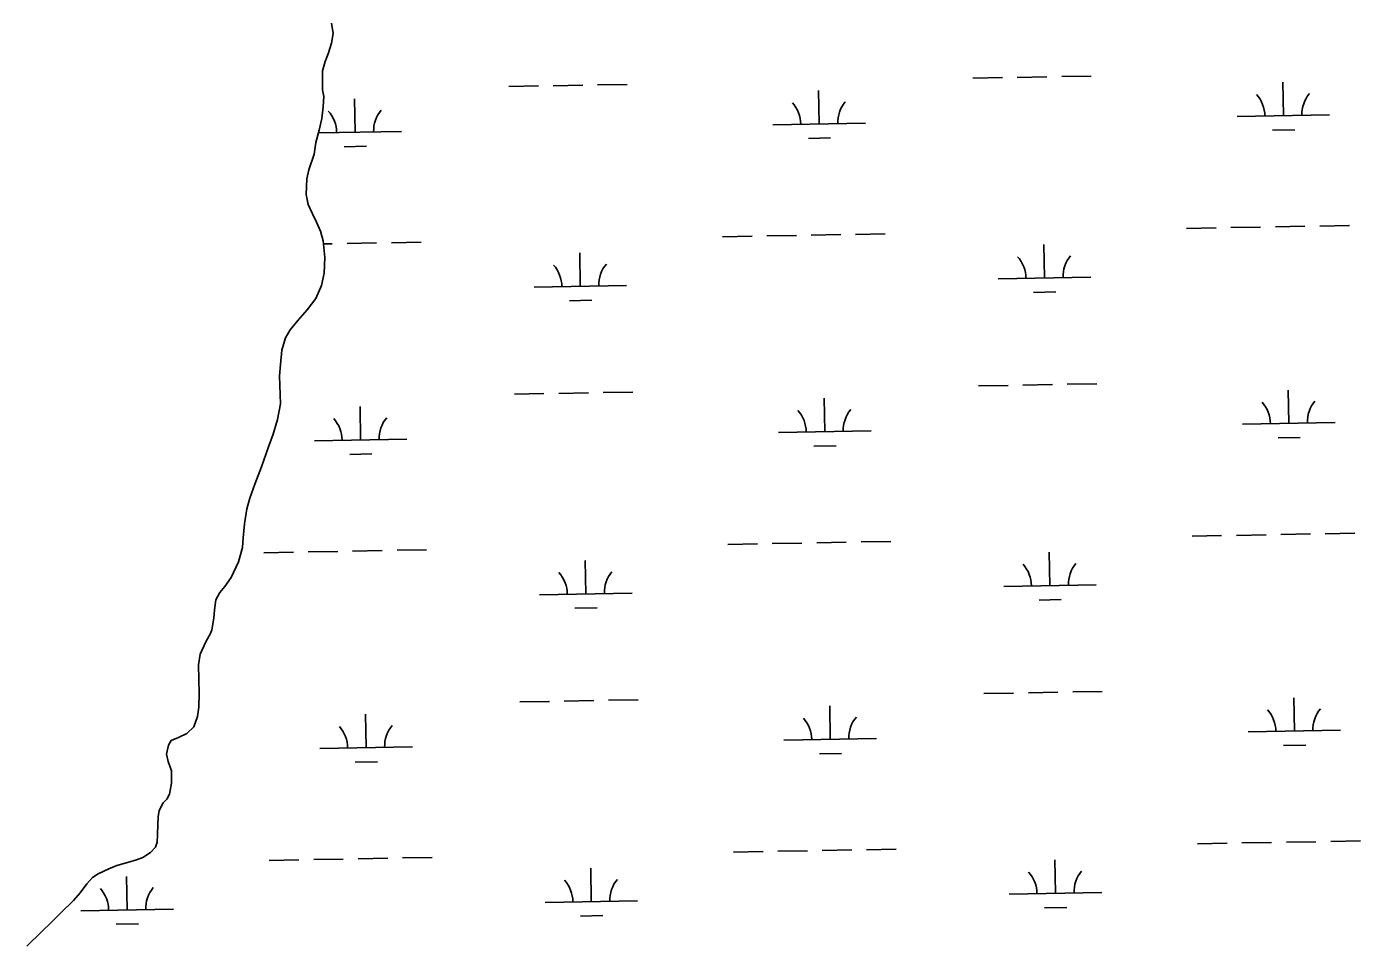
# Model space of a CAD drawing. Extents: x 3914892 to 3953151, y 242587 to 268572.
# Drawn here: x 3943355 to 3944797, y 262117 to 263109 of the extents above; entities that cross this region are included whole.
import ezdxf

# ---------------------------------------------------------------- set-up
doc = ezdxf.new("R2010")
doc.units = 0
doc.layers.add('V-WETL-SWMP', color=7, linetype='Continuous')

msp = doc.modelspace()

# ---------------------------------------------------------------- linework, layer by layer
at = {"layer": 'V-WETL-SWMP'}
for p, q in [((3943924.2, 263045.1), (3943956.2, 263045.6)), ((3943972.2, 263045.9), (3944004.2, 263046.5)), ((3944378, 263053.2), (3944410, 263053.8)), ((3944426, 263054), (3944458, 263054.6)), ((3944474, 263054.9), (3944506, 263055.5)), ((3944713.7, 263012.8), (3944713, 263048.8)), ((3943710, 262994.8), (3943709.4, 263030.8)), ((3943876.2, 263044.2), (3943908.2, 263044.8)), ((3944211.8, 263003.8), (3944211.2, 263039.8)), ((3944161.8, 263002.9), (3944261.8, 263004.7)), ((3944663.7, 263011.9), (3944763.7, 263013.7)), ((3943670.3, 262994.1), (3943760, 262995.7)), ((3944200.1, 262988.1), (3944224.1, 262988.6)), ((3944701.9, 262997.1), (3944725.9, 262997.5)), ((3943698.3, 262979.2), (3943722.3, 262979.6)), ((3944609, 262890.8), (3944641, 262891.4)), ((3944657, 262891.7), (3944689, 262892.2)), ((3944705, 262892.5), (3944737, 262893.1)), ((3944753, 262893.4), (3944785, 262893.9)), ((3943675.9, 262874.1), (3943685.3, 262874.3)), ((3943701.3, 262874.6), (3943733.3, 262875.1)), ((3943749.3, 262875.4), (3943781.3, 262876)), ((3944107.2, 262881.8), (3944139.2, 262882.4)), ((3944155.1, 262882.7), (3944187.1, 262883.2)), ((3944203.1, 262883.5), (3944235.1, 262884.1)), ((3944251.1, 262884.4), (3944283.1, 262885)), ((3944455.3, 262837.3), (3944454.7, 262873.3)), ((3943953.5, 262828.3), (3943952.9, 262864.3)), ((3943903.5, 262827.4), (3944003.5, 262829.2)), ((3944405.3, 262836.4), (3944505.3, 262838.2)), ((3944443.6, 262821.7), (3944467.6, 262822.1)), ((3943941.8, 262812.7), (3943965.8, 262813.1)), ((3943978.2, 262713.3), (3944010.1, 262713.9)), ((3944384, 262720.6), (3944416, 262721.1)), ((3944432, 262721.4), (3944464, 262722)), ((3944480, 262722.3), (3944512, 262722.9)), ((3944719.6, 262680.1), (3944719, 262716.1)), ((3943882.2, 262711.6), (3943914.2, 262712.2)), ((3943930.2, 262712.4), (3943962.2, 262713)), ((3944217.8, 262671.2), (3944217.1, 262707.2)), ((3943716, 262662.2), (3943715.3, 262698.2)), ((3944167.8, 262670.3), (3944267.8, 262672.1)), ((3944669.6, 262679.2), (3944769.6, 262681)), ((3943666, 262661.3), (3943766, 262663.1)), ((3944206.1, 262655.5), (3944230.1, 262655.9)), ((3944707.9, 262664.5), (3944731.9, 262664.9)), ((3943704.2, 262646.5), (3943728.2, 262647)), ((3944614.9, 262558.2), (3944646.9, 262558.7)), ((3944662.9, 262559), (3944694.9, 262559.6)), ((3944710.9, 262559.9), (3944742.9, 262560.5)), ((3944758.9, 262560.7), (3944790.9, 262561.3)), ((3943611.3, 262540.2), (3943643.3, 262540.8)), ((3943659.3, 262541.1), (3943691.3, 262541.6)), ((3943707.3, 262541.9), (3943739.3, 262542.5)), ((3943755.3, 262542.8), (3943787.3, 262543.4)), ((3944113.1, 262549.2), (3944145.1, 262549.8)), ((3944161.1, 262550.1), (3944193.1, 262550.6)), ((3944209.1, 262550.9), (3944241.1, 262551.5)), ((3944257.1, 262551.8), (3944289.1, 262552.3)), ((3944461.3, 262504.7), (3944460.6, 262540.7)), ((3943959.4, 262495.7), (3943958.8, 262531.7)), ((3944411.3, 262503.8), (3944511.3, 262505.6)), ((3943909.5, 262494.8), (3944009.4, 262496.6)), ((3944449.6, 262489), (3944473.5, 262489.5)), ((3943947.7, 262480.1), (3943971.7, 262480.5)), ((3944389.9, 262387.9), (3944421.9, 262388.5)), ((3944437.9, 262388.8), (3944469.9, 262389.4)), ((3944485.9, 262389.7), (3944517.9, 262390.2)), ((3944725.6, 262347.5), (3944724.9, 262383.5)), ((3943888.1, 262379), (3943920.1, 262379.5)), ((3943936.1, 262379.8), (3943968.1, 262380.4)), ((3943984.1, 262380.7), (3944016.1, 262381.3)), ((3944223.7, 262338.5), (3944223.1, 262374.5)), ((3943721.9, 262329.6), (3943721.3, 262365.6)), ((3944173.7, 262337.6), (3944273.7, 262339.4)), ((3944675.6, 262346.6), (3944775.6, 262348.4)), ((3943671.9, 262328.7), (3943771.9, 262330.5)), ((3944713.8, 262331.9), (3944737.8, 262332.3)), ((3943710.2, 262313.9), (3943734.2, 262314.3)), ((3944212, 262322.9), (3944236, 262323.3)), ((3944620.9, 262225.5), (3944652.9, 262226.1)), ((3944668.9, 262226.4), (3944700.9, 262227)), ((3944716.9, 262227.3), (3944748.9, 262227.8)), ((3944764.9, 262228.1), (3944796.9, 262228.7)), ((3943665.2, 262208.5), (3943697.2, 262209)), ((3943713.2, 262209.3), (3943745.2, 262209.9)), ((3943761.2, 262210.2), (3943793.2, 262210.7)), ((3944119.1, 262216.6), (3944151.1, 262217.1)), ((3944167.1, 262217.4), (3944199, 262218)), ((3944215, 262218.3), (3944247, 262218.9)), ((3944263, 262219.1), (3944295, 262219.7)), ((3943617.2, 262207.6), (3943649.2, 262208.2)), ((3943965.4, 262163.1), (3943964.8, 262199.1)), ((3944467.2, 262172.1), (3944466.6, 262208)), ((3943463.6, 262154.1), (3943462.9, 262190.1)), ((3944417.2, 262171.2), (3944517.2, 262172.9)), ((3943413.6, 262153.2), (3943513.6, 262155)), ((3943915.4, 262162.2), (3944015.4, 262164)), ((3944455.5, 262156.4), (3944479.5, 262156.8)), ((3943451.8, 262138.5), (3943475.8, 262138.9)), ((3943953.7, 262147.4), (3943977.7, 262147.9))]:
    msp.add_line(p, q, dxfattribs=at)
for points in [[(3943443.6, 262198.3), (3943452.5, 262201.9), (3943463.9, 262205.2), (3943473.5, 262208.1), (3943480.6, 262210.6), (3943488.9, 262216), (3943494.1, 262221.9), (3943495.9, 262227.4), (3943496.2, 262235.1), (3943496.7, 262246.5), (3943497.1, 262254.7), (3943498.2, 262261.6), (3943502.3, 262269.7), (3943506.6, 262273.7), (3943509.2, 262279.2), (3943511.6, 262291), (3943511.4, 262304.4), (3943507.7, 262314.4), (3943506.1, 262322.5), (3943508.3, 262332.3), (3943511, 262337.1), (3943519, 262340.6), (3943528.1, 262344.9), (3943535.7, 262352), (3943539.6, 262363.3), (3943540.9, 262373.2), (3943541.3, 262387.9), (3943541.1, 262403.2), (3943540.8, 262418.9), (3943542.5, 262430.6), (3943549, 262444.5), (3943553.5, 262452.8), (3943555, 262456.7), (3943557.2, 262469.6), (3943558.1, 262478.4), (3943559.4, 262489.1), (3943563.6, 262497.3), (3943569, 262503.7), (3943576, 262513.5), (3943583.8, 262530.3), (3943588.2, 262545.7), (3943589.1, 262556.2), (3943590.3, 262571.4), (3943592.9, 262587.5), (3943596, 262599.3), (3943601.4, 262614.2), (3943608.8, 262632.9), (3943616.5, 262654.7), (3943621.4, 262668.5), (3943626.1, 262684.3), (3943629.2, 262701.2), (3943628.4, 262731.4), (3943629.2, 262743.6), (3943630.8, 262759.2), (3943634.7, 262772.5), (3943639.8, 262781.1), (3943647.9, 262791.4), (3943658.2, 262802.8), (3943667.5, 262815.1), (3943673.7, 262829.1), (3943676.6, 262842.4), (3943677.3, 262859.4), (3943675.5, 262877.5), (3943672.6, 262887.9), (3943668.1, 262897.5), (3943663.8, 262906.5), (3943659.2, 262916.5), (3943657, 262927.6), (3943657.8, 262944.6), (3943660.1, 262954.1), (3943665.6, 262971.2), (3943667.7, 262983.6), (3943671, 262997), (3943674.1, 263009.5), (3943675.3, 263022.4), (3943676, 263033.5), (3943674.9, 263040.7), (3943674.7, 263050), (3943674.6, 263061.2), (3943677.5, 263071.3), (3943680.9, 263079.7), (3943684.4, 263091.2), (3943686.2, 263101.6), (3943684.6, 263112.7)], [(3943354.9, 262114.9), (3943370.9, 262130.5), (3943381.9, 262140.9), (3943391.8, 262151), (3943405.4, 262164.3), (3943412.6, 262172.6), (3943420, 262182.3), (3943425.9, 262189), (3943432.3, 262193.2), (3943443.6, 262198.3)]]:
    msp.add_lwpolyline(points, dxfattribs=at)
for centre, start, end in [((3944658.4, 263012.2), 0.2532, 41.7968), ((3944768.9, 263014.2), 140.2532, 181.7968), ((3943654.8, 262994.3), 0.2532, 41.7968), ((3943765.2, 262996.3), 140.2532, 181.7968), ((3944156.6, 263003.3), 0.2532, 41.7968), ((3944267.1, 263005.2), 140.2532, 181.7968), ((3944400.1, 262836.8), 0.2532, 41.7968), ((3944510.6, 262838.8), 140.2532, 181.7968), ((3943898.3, 262827.8), 0.2532, 41.7968), ((3944008.7, 262829.8), 140.2532, 181.7968), ((3944664.4, 262679.6), 0.2532, 41.7968), ((3944774.8, 262681.6), 140.2532, 181.7968), ((3943660.7, 262661.7), 0.2532, 41.7968), ((3943771.2, 262663.6), 140.2532, 181.7968), ((3944162.5, 262670.6), 0.2532, 41.7968), ((3944273, 262672.6), 140.2532, 181.7968), ((3944406, 262504.2), 0.2532, 41.7968), ((3944516.5, 262506.1), 140.2532, 181.7968), ((3943904.2, 262495.2), 0.2532, 41.7968), ((3944014.7, 262497.2), 140.2532, 181.7968), ((3944670.3, 262347), 0.2532, 41.7968), ((3944780.8, 262349), 140.2532, 181.7968), ((3943777.1, 262331), 140.2532, 181.7968), ((3944168.5, 262338), 0.2532, 41.7968), ((3944279, 262340), 140.2532, 181.7968), ((3943666.7, 262329), 0.2532, 41.7968), ((3944412, 262171.5), 0.2532, 41.7968), ((3944522.5, 262173.5), 140.2532, 181.7968), ((3943910.2, 262162.6), 0.2532, 41.7968), ((3944020.6, 262164.5), 140.2532, 181.7968), ((3943408.3, 262153.6), 0.2532, 41.7968), ((3943518.8, 262155.6), 140.2532, 181.7968)]:
    msp.add_arc(centre, 35.2, start, end, dxfattribs=at)

doc.saveas('drawing.dxf')
